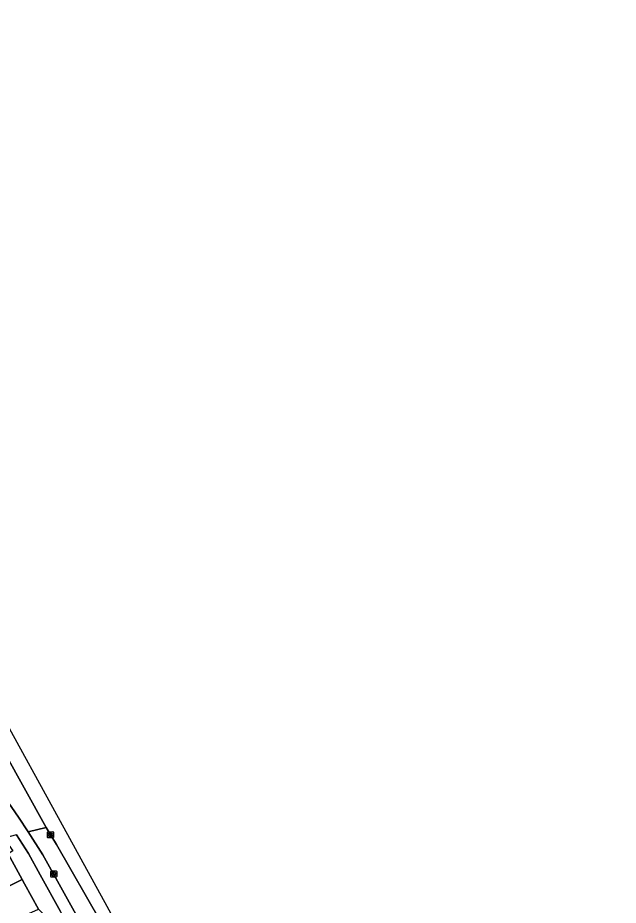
# Model space of a CAD drawing. Extents: x 161838 to 162344, y 381620 to 382160.
# Drawn here: x 162045.8 to 162145.3, y 381979.5 to 382126.6 of the extents above; entities that cross this region are included whole.
import ezdxf

# ---------------------------------------------------------------- set-up
doc = ezdxf.new("R2010")
doc.units = 0
for name, color, linetype in [('IMGEO_Kolk', 7, 'Continuous'), ('IMGEO_Rijbaan_lokaal_gesloten', 7, 'Continuous'), ('IMGEO_Rijbaan_lokaal_open', 7, 'Continuous'), ('IMGEO_Rioolput', 7, 'Continuous'), ('IMGEO_Voetpad_open', 7, 'Continuous')]:
    doc.layers.add(name, color=color, linetype=linetype)

msp = doc.modelspace()

# ---------------------------------------------------------------- linework, layer by layer
at = {"layer": 'IMGEO_Kolk'}
for p, q in [((162050.67, 381990.72), (162050.67, 381991.57)), ((162050.74, 381991.64), (162051.59, 381991.64)), ((162051.59, 381990.64), (162050.74, 381990.64)), ((162050.92, 381991.14), (162050.92, 381991.15)), ((162051.36, 381991.1), (162050.96, 381991.1)), ((162050.97, 381991.19), (162051.37, 381991.19)), ((162051.15, 381991.42), (162051.18, 381991.42)), ((162051.18, 381990.86), (162051.15, 381990.86)), ((162051.41, 381991.15), (162051.41, 381991.14)), ((162051.67, 381991.57), (162051.67, 381990.72))]:
    msp.add_line(p, q, dxfattribs=at)
for points in [[(162050.67, 381990.72), (162050.67, 381991.57)], [(162050.74, 381991.64), (162051.59, 381991.64)], [(162051.59, 381990.64), (162050.74, 381990.64)], [(162051.67, 381991.57), (162051.67, 381990.72)]]:
    msp.add_lwpolyline(points, dxfattribs=at)
for centre, radius, start, end in [((162050.74, 381991.57), 0.0765, 91.552, 178.448), ((162050.74, 381991.57), 0.0765, 91.552, 178.448), ((162050.74, 381990.72), 0.0765, 181.552, 268.448), ((162050.74, 381990.72), 0.0765, 181.552, 268.448), ((162050.97, 381991.15), 0.0403, 85.8775, 175.7526), ((162050.96, 381991.14), 0.0366, 178.938, 274.7102), ((162051.37, 381991.14), 0.043, 264.8664, 352.4533), ((162051.37, 381991.15), 0.0386, 1.7309, 96.639), ((162051.59, 381991.57), 0.0765, 1.552, 88.448), ((162051.59, 381991.57), 0.0765, 1.552, 88.448), ((162051.59, 381990.72), 0.0765, 271.552, 358.448), ((162051.59, 381990.72), 0.0765, 271.552, 358.448)]:
    msp.add_arc(centre, radius, start, end, dxfattribs=at)
for centre, major_axis, ratio, start_param, end_param in [((162051.15, 381991.14), (-0.387, 0.002), 0.722429, 4.712389, 7.853982), ((162051.18, 381991.14), (-0.39, 0.002), 0.717154, 1.570796, 4.712389)]:
    msp.add_ellipse(centre, major_axis=major_axis, ratio=ratio, start_param=start_param, end_param=end_param, dxfattribs=at)
at = {"layer": 'IMGEO_Rijbaan_lokaal_gesloten'}
for points in [[(162145.26, 381854.84), (162135.31, 381862.27), (162112.41, 381888.29), (162074.13, 381954.59), (162056.26, 381987.12), (162039.39, 382017.8), (162035.68, 382024.57), (162020.21, 382044.03), (162018.62, 382046.02), (161957.88, 382126.57)], [(161956.86, 382121.44), (161954.56, 382117.52), (161959.15, 382113.49), (161962.13, 382110.77), (161963.72, 382109.17), (161966.1, 382106.5), (161975.77, 382094.95), (161982.24, 382086.82), (161986.69, 382080.92), (161987.01, 382080.48), (162009.78, 382050.32), (162010.03, 382050.04), (162017.9, 382039.58), (162017.9, 382039.57), (162020.88, 382035.61), (162037.95, 382012.91), (162038.77, 382011.82), (162040.53, 382009.41), (162043.44, 382005.03), (162050.49, 381992.34), (162052.16, 381989.52), (162059.54, 381976.69)]]:
    msp.add_lwpolyline(points, dxfattribs=at)
at = {"layer": 'IMGEO_Rijbaan_lokaal_open'}
msp.add_lwpolyline([(162030.29, 381967.85), (162033.45, 381970.08), (162034.61, 381970.9), (162038.37, 381973.22), (162041.08, 381974.88), (162044.52, 381976.7), (162049.21, 381978.84), (162046.89, 381983.01), (162046.51, 381983.71), (162041.53, 381981.32), (162040.22, 381980.69), (162036.7, 381978.78), (162035.98, 381978.39), (162031.84, 381975.7), (162029.19, 381973.78)], dxfattribs=at)
at = {"layer": 'IMGEO_Rioolput'}
for p, q in [((162051.22, 381984.22), (162051.22, 381985.07)), ((162051.3, 381985.14), (162052.15, 381985.14)), ((162051.48, 381984.64), (162051.48, 381984.65)), ((162051.52, 381984.69), (162051.92, 381984.69)), ((162051.92, 381984.6), (162051.52, 381984.6)), ((162051.71, 381984.92), (162051.74, 381984.92)), ((162051.73, 381984.36), (162051.71, 381984.36)), ((162051.97, 381984.65), (162051.97, 381984.64)), ((162052.22, 381985.07), (162052.22, 381984.22)), ((162052.15, 381984.14), (162051.3, 381984.14))]:
    msp.add_line(p, q, dxfattribs=at)
for points in [[(162051.22, 381984.22), (162051.22, 381985.07)], [(162051.3, 381985.14), (162052.15, 381985.14)], [(162052.22, 381985.07), (162052.22, 381984.22)], [(162052.15, 381984.14), (162051.3, 381984.14)]]:
    msp.add_lwpolyline(points, dxfattribs=at)
for centre, radius, start, end in [((162051.3, 381985.07), 0.0765, 91.552, 178.448), ((162051.3, 381985.07), 0.0765, 91.552, 178.448), ((162051.52, 381984.65), 0.0403, 85.8775, 175.7526), ((162051.52, 381984.64), 0.0366, 178.938, 274.7102), ((162051.93, 381984.65), 0.0386, 1.7309, 96.639), ((162051.92, 381984.64), 0.043, 264.8664, 352.4533), ((162052.15, 381985.07), 0.0765, 1.552, 88.448), ((162052.15, 381985.07), 0.0765, 1.552, 88.448), ((162051.3, 381984.22), 0.0765, 181.552, 268.448), ((162051.3, 381984.22), 0.0765, 181.552, 268.448), ((162052.15, 381984.22), 0.0765, 271.552, 358.448), ((162052.15, 381984.22), 0.0765, 271.552, 358.448)]:
    msp.add_arc(centre, radius, start, end, dxfattribs=at)
for centre, major_axis, ratio, start_param, end_param in [((162051.71, 381984.64), (-0.387, 0.002), 0.722429, 4.712389, 7.853982), ((162051.73, 381984.64), (-0.39, 0.002), 0.717154, 1.570796, 4.712389)]:
    msp.add_ellipse(centre, major_axis=major_axis, ratio=ratio, start_param=start_param, end_param=end_param, dxfattribs=at)
at = {"layer": 'IMGEO_Voetpad_open'}
for points in [[(162043.44, 382005.03), (162038.24, 382004.74), (162041.91, 381999.74), (162045.9, 381994.09), (162047.49, 381991.62), (162050.49, 381992.34)], [(162052.16, 381989.52), (162050.49, 381992.34), (162047.49, 381991.62), (162049.91, 381987.84), (162057.54, 381974.13), (162060.26, 381969.21), (162061.99, 381970.22), (162062.98, 381970.8), (162060.18, 381975.63), (162059.54, 381976.69)], [(162049.48, 381984.48), (162047.55, 381988.02), (162045.58, 381991.11), (162043.45, 381990.6), (162043.64, 381990.34), (162044.95, 381988.5), (162044.2, 381987.97), (162046.51, 381983.71), (162046.89, 381983.01), (162049.21, 381978.84), (162051.45, 381976.57), (162053.68, 381972.09), (162055.74, 381973.21), (162052.87, 381978.4)]]:
    msp.add_lwpolyline(points, close=True, dxfattribs=at)
for points in [[(162057.54, 381974.13), (162049.91, 381987.84), (162047.49, 381991.62), (162045.9, 381994.09), (162041.91, 381999.74), (162038.24, 382004.74)], [(162045.58, 381991.11), (162047.55, 381988.02), (162049.48, 381984.48), (162052.87, 381978.4)], [(162036.7, 381978.78), (162035.82, 381980.27), (162040.71, 381982.89), (162041.53, 381981.32), (162046.51, 381983.71), (162044.2, 381987.97), (162027.76, 381976.32)]]:
    msp.add_lwpolyline(points, dxfattribs=at)

doc.saveas('drawing.dxf')
